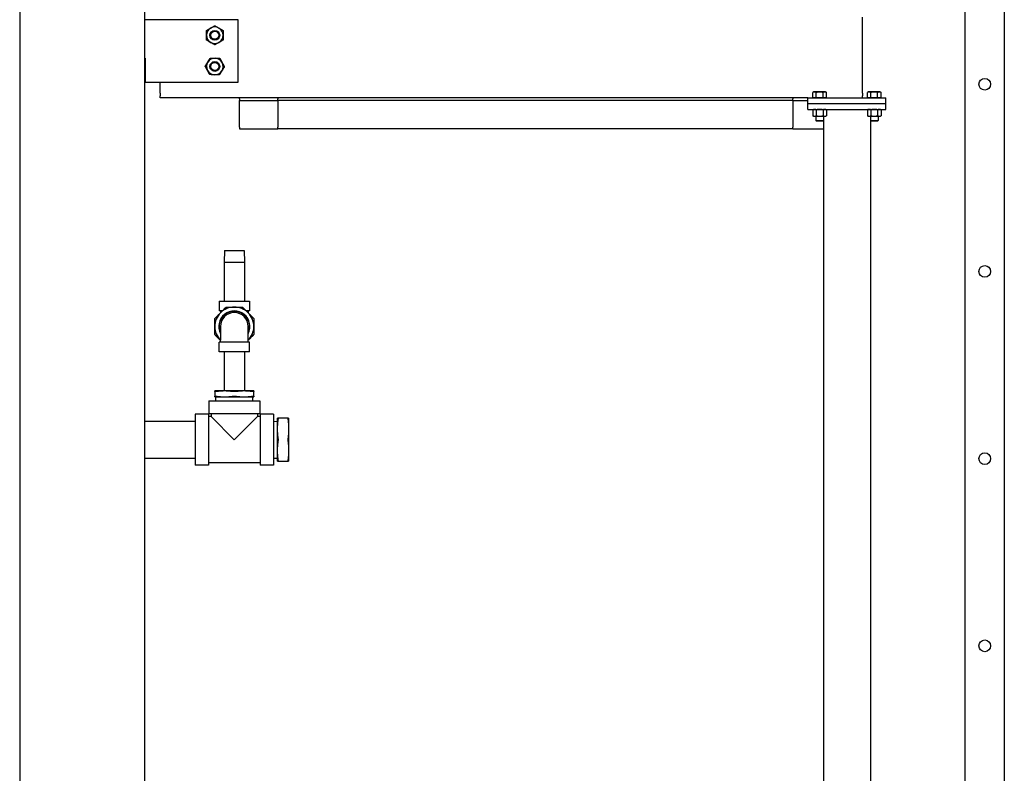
# Model space of a CAD drawing. Header units: inches. Extents: x 18 to 846, y -44 to 561.
# Tile 497 of 642: x 526 to 589, y 141 to 189. Entities that reach past the tile are written whole.
import ezdxf

# ---------------------------------------------------------------- set-up
doc = ezdxf.new("R2010")
doc.units = ezdxf.units.IN
doc.header["$LTSCALE"] = 24
doc.header["$MEASUREMENT"] = 0
doc.layers.add('Visible (ANSI)', color=7, linetype='Continuous', lineweight=30)

msp = doc.modelspace()

# ---------------------------------------------------------------- linework, layer by layer
at = {"layer": 'Visible (ANSI)'}
for p, q in [((534.17843, 254.8315), (534.17843, 106.966)), ((526.17843, 246.8315), (526.17843, 115.966)), ((586.75843, 96.8315), (586.75843, 190.14584)), ((589.25843, 190.14584), (589.25843, 96.8315)), ((540.17843, 189.4565), (534.17843, 189.4565)), ((540.17843, 185.4565), (540.17843, 189.4565)), ((580.17843, 185.3009), (580.17843, 189.6121)), ((534.17843, 186.9815), (534.20843, 186.9815)), ((534.20843, 186.9815), (534.20843, 185.4565)), ((534.20843, 185.4565), (540.17843, 185.4565)), ((535.17843, 185.3009), (535.17843, 185.4565)), ((535.17843, 184.96261), (535.17843, 185.3009)), ((535.17843, 184.74666), (535.17843, 184.96261)), ((580.17843, 184.96261), (580.17843, 185.3009)), ((580.17843, 184.74666), (580.17843, 184.96261)), ((535.17843, 184.74666), (535.17843, 184.57752)), ((535.17843, 184.4565), (535.17843, 184.57752)), ((576.67843, 184.4565), (535.17843, 184.4565)), ((540.25843, 184.3885), (540.25843, 184.4565)), ((540.25843, 184.3885), (540.25843, 184.2685)), ((540.25843, 184.2685), (542.71843, 184.2685)), ((540.25843, 184.0185), (540.25843, 184.2685)), ((542.71843, 184.4565), (542.71843, 184.3885)), ((542.71843, 184.2685), (542.71843, 184.3885)), ((575.71843, 184.2685), (542.71843, 184.2685)), ((542.71843, 184.2685), (542.71843, 184.0185)), ((575.71843, 184.4565), (575.71843, 184.3885)), ((575.71843, 184.2685), (575.71843, 184.3885)), ((575.71843, 184.2685), (575.71843, 184.0185)), ((575.71843, 184.2685), (576.67843, 184.2685)), ((576.67843, 184.0815), (576.67843, 184.4565)), ((576.67843, 184.4565), (581.67843, 184.4565)), ((577.05343, 184.82051), (576.99542, 184.78701)), ((576.99542, 184.45651), (576.99542, 184.78701)), ((577.10367, 184.45651), (576.99542, 184.45651)), ((577.10367, 184.82051), (577.05343, 184.82051)), ((577.05343, 184.45651), (577.05343, 184.4565)), ((577.42843, 184.82051), (577.10367, 184.82051)), ((577.21192, 184.45651), (577.10367, 184.45651)), ((577.21192, 184.45651), (577.21192, 184.78701)), ((577.42843, 184.45651), (577.21192, 184.45651)), ((577.75319, 184.82051), (577.42843, 184.82051)), ((577.64494, 184.45651), (577.42843, 184.45651)), ((577.64494, 184.45651), (577.64494, 184.78701)), ((577.75319, 184.45651), (577.64494, 184.45651)), ((577.80343, 184.82051), (577.75319, 184.82051)), ((577.86144, 184.45651), (577.75319, 184.45651)), ((577.80343, 184.82051), (577.86144, 184.78701)), ((577.80343, 184.45651), (577.80343, 184.4565)), ((577.86144, 184.45651), (577.86144, 184.78701)), ((580.17843, 184.74666), (580.17843, 184.57752)), ((580.17843, 184.4565), (580.17843, 184.57752)), ((580.55343, 184.82051), (580.49542, 184.78701)), ((580.49542, 184.45651), (580.49542, 184.78701)), ((580.60367, 184.45651), (580.49542, 184.45651)), ((580.60367, 184.82051), (580.55343, 184.82051)), ((580.55343, 184.45651), (580.55343, 184.4565)), ((580.92843, 184.82051), (580.60367, 184.82051)), ((580.71192, 184.45651), (580.60367, 184.45651)), ((580.71192, 184.45651), (580.71192, 184.78701)), ((580.92843, 184.45651), (580.71192, 184.45651)), ((581.25319, 184.82051), (580.92843, 184.82051)), ((581.14494, 184.45651), (580.92843, 184.45651)), ((581.14494, 184.45651), (581.14494, 184.78701)), ((581.25319, 184.45651), (581.14494, 184.45651)), ((581.30343, 184.82051), (581.25319, 184.82051)), ((581.36144, 184.45651), (581.25319, 184.45651)), ((581.30343, 184.82051), (581.36144, 184.78701)), ((581.30343, 184.45651), (581.30343, 184.4565)), ((581.36144, 184.45651), (581.36144, 184.78701)), ((581.67843, 184.0815), (581.67843, 184.4565)), ((540.25843, 182.5765), (540.25843, 184.0185)), ((542.71843, 184.0185), (542.71843, 182.5765)), ((575.71843, 184.0185), (575.71843, 182.5765)), ((576.67843, 184.0815), (581.67843, 184.0815)), ((576.67843, 184.0815), (581.67843, 184.0815)), ((576.67843, 183.7065), (576.67843, 184.0815)), ((576.67843, 183.7065), (581.67843, 183.7065)), ((577.05343, 183.7065), (576.99542, 183.67301)), ((576.99542, 183.67301), (576.99542, 183.302)), ((577.21192, 183.67301), (577.21192, 183.302)), ((577.64494, 183.67301), (577.64494, 183.302)), ((577.80343, 183.7065), (577.86144, 183.67301)), ((577.86144, 183.67301), (577.86144, 183.302)), ((580.55343, 183.7065), (580.49542, 183.67301)), ((580.49542, 183.67301), (580.49542, 183.302)), ((580.71192, 183.67301), (580.71192, 183.302)), ((581.14494, 183.67301), (581.14494, 183.302)), ((581.30343, 183.7065), (581.36144, 183.67301)), ((581.36144, 183.67301), (581.36144, 183.302)), ((581.67843, 183.7065), (581.67843, 184.0815)), ((577.05343, 183.2685), (576.99542, 183.302)), ((577.05343, 183.2685), (577.10367, 183.2685)), ((577.10367, 183.2685), (577.42843, 183.2685)), ((577.17843, 183.2685), (577.17843, 183.00227)), ((577.17843, 183.00227), (577.67843, 183.00227)), ((577.22562, 182.9565), (577.17843, 183.00227)), ((577.63124, 182.9565), (577.22562, 182.9565)), ((577.42843, 183.2685), (577.75319, 183.2685)), ((577.63124, 182.9565), (577.67843, 183.00227)), ((577.67843, 183.2685), (577.67843, 183.00227)), ((577.67843, 183.00227), (577.67843, 94.7065)), ((577.75319, 183.2685), (577.80343, 183.2685)), ((577.80343, 183.2685), (577.86144, 183.302)), ((580.55343, 183.2685), (580.49542, 183.302)), ((580.55343, 183.2685), (580.60367, 183.2685)), ((580.60367, 183.2685), (580.92843, 183.2685)), ((580.67843, 183.2685), (580.67843, 183.00227)), ((580.67843, 183.00227), (580.67843, 94.7065)), ((580.67843, 183.00227), (581.17843, 183.00227)), ((580.72562, 182.9565), (580.67843, 183.00227)), ((581.13124, 182.9565), (580.72562, 182.9565)), ((580.92843, 183.2685), (581.25319, 183.2685)), ((581.13124, 182.9565), (581.17843, 183.00227)), ((581.17843, 183.2685), (581.17843, 183.00227)), ((581.25319, 183.2685), (581.30343, 183.2685)), ((581.30343, 183.2685), (581.36144, 183.302)), ((540.25843, 182.5765), (540.25843, 182.4565)), ((540.25843, 182.4565), (542.71843, 182.4565)), ((542.71843, 182.4565), (542.71843, 182.5765)), ((575.71843, 182.4565), (542.71843, 182.4565)), ((575.71843, 182.4565), (575.71843, 182.5765)), ((575.71843, 182.4565), (577.67843, 182.4565)), ((539.29057, 174.66416), (539.27093, 173.91416)), ((539.29057, 174.66416), (540.56629, 174.66416)), ((540.56629, 174.66416), (540.58593, 173.91416)), ((539.27093, 173.91416), (540.58593, 173.91416)), ((539.27093, 173.91416), (539.27093, 171.41416)), ((540.58593, 173.91416), (540.58593, 171.41416)), ((538.95343, 171.41416), (540.90343, 171.41416)), ((538.95343, 171.41416), (538.95343, 170.79416)), ((540.90343, 171.41416), (540.90343, 170.79416)), ((539.17066, 170.79416), (538.95343, 170.79416)), ((539.03843, 170.79416), (539.03843, 170.66192)), ((540.90343, 170.79416), (540.6862, 170.79416)), ((540.81843, 170.79416), (540.81843, 170.66192)), ((539.03843, 169.78915), (539.03843, 168.90416)), ((540.81843, 168.90416), (540.81843, 169.78915)), ((540.90343, 168.77416), (538.95343, 168.77416)), ((538.95343, 168.15416), (538.95343, 168.77416)), ((539.03843, 168.77416), (539.03843, 168.90416)), ((540.81843, 168.77416), (540.81843, 168.90416)), ((540.90343, 168.15416), (540.90343, 168.77416)), ((540.90343, 168.15416), (538.95343, 168.15416)), ((539.27093, 168.15416), (539.27093, 165.65416)), ((540.58593, 168.15416), (540.58593, 165.65416)), ((539.30343, 165.65416), (538.67843, 165.65416)), ((538.67843, 165.616), (538.67843, 165.31731)), ((538.67843, 165.27916), (539.30343, 165.27916)), ((538.75184, 165.02916), (538.74093, 165.27916)), ((540.55343, 165.65416), (539.30343, 165.65416)), ((539.30343, 165.27916), (540.55343, 165.27916)), ((541.17843, 165.65416), (540.55343, 165.65416)), ((540.55343, 165.27916), (541.17843, 165.27916)), ((541.10501, 165.02916), (541.11593, 165.27916)), ((541.17843, 165.31731), (541.17843, 165.616)), ((538.28843, 165.02916), (541.56843, 165.02916)), ((538.28843, 165.02916), (538.28843, 164.18916)), ((541.56843, 165.02916), (541.56843, 164.18916)), ((537.42843, 164.16916), (537.42843, 160.88916)), ((538.26843, 164.16916), (537.42843, 164.16916)), ((538.26843, 164.16916), (538.26843, 160.88916)), ((538.44843, 164.00916), (538.26843, 164.00916)), ((541.56843, 164.18916), (538.28843, 164.18916)), ((538.44843, 164.18916), (538.44843, 164.00916)), ((538.44843, 164.00916), (539.92843, 162.52916)), ((539.92843, 162.52916), (541.40843, 164.00916)), ((541.40843, 164.18916), (541.40843, 164.00916)), ((541.58843, 164.00916), (541.40843, 164.00916)), ((541.58843, 164.16916), (541.58843, 160.88916)), ((542.42843, 164.16916), (541.58843, 164.16916)), ((542.42843, 164.16916), (542.42843, 160.88916)), ((534.17843, 163.71666), (537.42843, 163.71666)), ((542.42843, 163.70574), (542.67843, 163.71666)), ((542.67843, 163.90416), (542.67843, 163.21666)), ((543.38076, 163.90416), (542.72609, 163.90416)), ((543.42843, 163.21666), (543.42843, 163.90416)), ((542.67843, 163.21666), (542.67843, 161.84166)), ((543.42843, 161.84166), (543.42843, 163.21666)), ((542.67843, 161.84166), (542.67843, 161.15416)), ((543.42843, 161.15416), (543.42843, 161.84166)), ((534.17843, 161.34166), (537.42843, 161.34166)), ((538.26843, 160.88916), (537.42843, 160.88916)), ((541.58843, 161.04916), (538.26843, 161.04916)), ((542.42843, 160.88916), (541.58843, 160.88916)), ((542.42843, 161.35257), (542.67843, 161.34166)), ((542.72609, 161.15416), (543.38076, 161.15416))]:
    msp.add_line(p, q, dxfattribs=at)
for centre, radius in [((538.67843, 188.4565), 0.31271), ((538.67843, 188.4565), 0.3125), ((538.67843, 188.4565), 0.25673), ((538.67843, 186.4565), 0.31271), ((538.67843, 186.4565), 0.3125), ((538.67843, 186.4565), 0.25673), ((588.00843, 185.3165), 0.375), ((588.00843, 185.3165), 0.375), ((588.00843, 173.3165), 0.375), ((588.00843, 173.3165), 0.375), ((588.00843, 161.3165), 0.375), ((588.00843, 161.3165), 0.375), ((588.00843, 149.3165), 0.375), ((588.00843, 149.3165), 0.375)]:
    msp.add_circle(centre, radius, dxfattribs=at)
for centre, radius, start, end in [((538.67843, 188.4565), 0.531, 120, 180), ((538.67843, 188.4565), 0.531, 60, 120), ((538.67843, 188.4565), 0.531, 0, 60), ((538.67843, 188.4565), 0.531, 180, 240), ((538.67843, 188.4565), 0.531, 240, 300), ((538.67843, 188.4565), 0.531, 300, 0), ((538.67843, 186.4565), 0.531, 148.4077565, 208.4077565), ((538.67843, 186.4565), 0.531, 88.4077565, 148.4077565), ((538.67843, 186.4565), 0.531, 28.4077565, 88.4077565), ((538.67843, 186.4565), 0.531, 208.4077565, 268.4077565), ((538.67843, 186.4565), 0.531, 268.4077565, 328.4077565), ((538.67843, 186.4565), 0.531, 328.4077565, 28.4077565), ((539.92843, 169.78416), 1.25, 90, 135), ((539.92843, 169.78416), 1.25, 45, 90), ((539.92843, 169.78416), 1.25, 135, 180), ((539.92843, 169.78416), 1, 332.8732469, 207.1267531), ((539.92843, 169.78416), 0.975, 335.8980827, 204.1019173), ((539.92843, 169.78416), 1.25, 0, 45), ((539.92843, 169.78416), 1.25, 180, 224.6021253), ((539.92843, 169.78416), 1.25, 315.3978747, 0)]:
    msp.add_arc(centre, radius, start, end, dxfattribs=at)
msp.add_ellipse((539.92843, 169.78915), major_axis=(0.89, 0), ratio=0.99999962, start_param=0, end_param=3.14159265, dxfattribs=at)
for points, weights in [([(538.14743, 188.76308), (538.28971, 188.84522), (538.41293, 188.91636)], [1, 1.0379548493, 1]), ([(538.14743, 188.4565), (538.14743, 188.59878), (538.14743, 188.76308)], [1, 1.0379548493, 1]), ([(538.41293, 188.91636), (538.53615, 188.9875), (538.67843, 189.06965)], [1, 1.0379548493, 1]), ([(538.67843, 189.06965), (538.82071, 188.9875), (538.94393, 188.91636)], [1, 1.0379548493, 1]), ([(538.94393, 188.91636), (539.06715, 188.84522), (539.20943, 188.76308)], [1, 1.0379548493, 1]), ([(539.20943, 188.76308), (539.20943, 188.59878), (539.20943, 188.4565)], [1, 1.0379548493, 1]), ([(538.14743, 188.14993), (538.14743, 188.31422), (538.14743, 188.4565)], [1, 1.0379548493, 1]), ([(538.41293, 187.99664), (538.28971, 188.06778), (538.14743, 188.14993)], [1, 1.0379548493, 1]), ([(538.67843, 187.84336), (538.53615, 187.9255), (538.41293, 187.99664)], [1, 1.0379548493, 1]), ([(538.94393, 187.99664), (538.82071, 187.9255), (538.67843, 187.84336)], [1, 1.0379548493, 1]), ([(539.20943, 188.14993), (539.06715, 188.06778), (538.94393, 187.99664)], [1, 1.0379548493, 1]), ([(539.20943, 188.4565), (539.20943, 188.31422), (539.20943, 188.14993)], [1, 1.0379548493, 1]), ([(538.06552, 186.47354), (538.15159, 186.61348), (538.22612, 186.73468)], [1, 1.0379548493, 1]), ([(538.22612, 186.73468), (538.30066, 186.85587), (538.38673, 186.99582)], [1, 1.0379548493, 1]), ([(538.38673, 186.99582), (538.55096, 186.99125), (538.69318, 186.9873)], [1, 1.0379548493, 1]), ([(538.69318, 186.9873), (538.83541, 186.98334), (538.99964, 186.97878)], [1, 1.0379548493, 1]), ([(538.99964, 186.97878), (539.0778, 186.83427), (539.14549, 186.70912)], [1, 1.0379548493, 1]), ([(538.21137, 186.20388), (538.14368, 186.32903), (538.06552, 186.47354)], [1, 1.0379548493, 1]), ([(538.35722, 185.93423), (538.27906, 186.07873), (538.21137, 186.20388)], [1, 1.0379548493, 1]), ([(539.13073, 186.17833), (539.0562, 186.05713), (538.97013, 185.91719)], [1, 1.0379548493, 1]), ([(539.29134, 186.43947), (539.20527, 186.29952), (539.13073, 186.17833)], [1, 1.0379548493, 1]), ([(539.14549, 186.70912), (539.21318, 186.58397), (539.29134, 186.43947)], [1, 1.0379548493, 1]), ([(538.66367, 185.92571), (538.52145, 185.92966), (538.35722, 185.93423)], [1, 1.0379548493, 1]), ([(538.97013, 185.91719), (538.8059, 185.92175), (538.66367, 185.92571)], [1, 1.0379548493, 1]), ([(577.10367, 184.82051), (577.05343, 184.82051), (576.99542, 184.78701)], [1, 1.0379548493, 1]), ([(577.21192, 184.78701), (577.15391, 184.82051), (577.10367, 184.82051)], [1, 1.0379548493, 1]), ([(577.42843, 184.82051), (577.32795, 184.82051), (577.21192, 184.78701)], [1, 1.0379548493, 1]), ([(577.64494, 184.78701), (577.52891, 184.82051), (577.42843, 184.82051)], [1, 1.0379548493, 1]), ([(577.75319, 184.82051), (577.70295, 184.82051), (577.64494, 184.78701)], [1, 1.0379548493, 1]), ([(577.86144, 184.78701), (577.80343, 184.82051), (577.75319, 184.82051)], [1, 1.0379548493, 1]), ([(580.60367, 184.82051), (580.55343, 184.82051), (580.49542, 184.78701)], [1, 1.0379548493, 1]), ([(580.71192, 184.78701), (580.65391, 184.82051), (580.60367, 184.82051)], [1, 1.0379548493, 1]), ([(580.92843, 184.82051), (580.82795, 184.82051), (580.71192, 184.78701)], [1, 1.0379548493, 1]), ([(581.14494, 184.78701), (581.02891, 184.82051), (580.92843, 184.82051)], [1, 1.0379548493, 1]), ([(581.25319, 184.82051), (581.20295, 184.82051), (581.14494, 184.78701)], [1, 1.0379548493, 1]), ([(581.36144, 184.78701), (581.30343, 184.82051), (581.25319, 184.82051)], [1, 1.0379548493, 1]), ([(577.10367, 183.7065), (577.05343, 183.7065), (576.99542, 183.67301)], [1, 1.0379548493, 1]), ([(577.21192, 183.67301), (577.15391, 183.7065), (577.10367, 183.7065)], [1, 1.0379548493, 1]), ([(577.42843, 183.7065), (577.32795, 183.7065), (577.21192, 183.67301)], [1, 1.0379548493, 1]), ([(577.64494, 183.67301), (577.52891, 183.7065), (577.42843, 183.7065)], [1, 1.0379548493, 1]), ([(577.75319, 183.7065), (577.70295, 183.7065), (577.64494, 183.67301)], [1, 1.0379548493, 1]), ([(577.86144, 183.67301), (577.80343, 183.7065), (577.75319, 183.7065)], [1, 1.0379548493, 1]), ([(580.60367, 183.7065), (580.55343, 183.7065), (580.49542, 183.67301)], [1, 1.0379548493, 1]), ([(580.71192, 183.67301), (580.65391, 183.7065), (580.60367, 183.7065)], [1, 1.0379548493, 1]), ([(580.92843, 183.7065), (580.82795, 183.7065), (580.71192, 183.67301)], [1, 1.0379548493, 1]), ([(581.14494, 183.67301), (581.02891, 183.7065), (580.92843, 183.7065)], [1, 1.0379548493, 1]), ([(581.25319, 183.7065), (581.20295, 183.7065), (581.14494, 183.67301)], [1, 1.0379548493, 1]), ([(581.36144, 183.67301), (581.30343, 183.7065), (581.25319, 183.7065)], [1, 1.0379548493, 1]), ([(576.99542, 183.302), (577.05343, 183.2685), (577.10367, 183.2685)], [1, 1.0379548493, 1]), ([(577.10367, 183.2685), (577.15391, 183.2685), (577.21192, 183.302)], [1, 1.0379548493, 1]), ([(577.21192, 183.302), (577.32795, 183.2685), (577.42843, 183.2685)], [1, 1.0379548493, 1]), ([(577.42843, 183.2685), (577.52891, 183.2685), (577.64494, 183.302)], [1, 1.0379548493, 1]), ([(577.64494, 183.302), (577.70295, 183.2685), (577.75319, 183.2685)], [1, 1.0379548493, 1]), ([(577.75319, 183.2685), (577.80343, 183.2685), (577.86144, 183.302)], [1, 1.0379548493, 1]), ([(580.49542, 183.302), (580.55343, 183.2685), (580.60367, 183.2685)], [1, 1.0379548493, 1]), ([(580.60367, 183.2685), (580.65391, 183.2685), (580.71192, 183.302)], [1, 1.0379548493, 1]), ([(580.71192, 183.302), (580.82795, 183.2685), (580.92843, 183.2685)], [1, 1.0379548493, 1]), ([(580.92843, 183.2685), (581.02891, 183.2685), (581.14494, 183.302)], [1, 1.0379548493, 1]), ([(581.14494, 183.302), (581.20295, 183.2685), (581.25319, 183.2685)], [1, 1.0379548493, 1]), ([(581.25319, 183.2685), (581.30343, 183.2685), (581.36144, 183.302)], [1, 1.0379548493, 1]), ([(539.04455, 170.66804), (539.20394, 170.82743), (539.37405, 170.99754)], [1, 1.05512060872, 1.07707509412]), ([(539.46244, 171.03416), (539.70301, 171.03416), (539.92843, 171.03416)], [1.07707509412, 1.05512060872, 1]), ([(539.92843, 171.03416), (540.15385, 171.03416), (540.39442, 171.03416)], [1, 1.05512060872, 1.07707509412]), ([(540.48281, 170.99754), (540.65292, 170.82743), (540.81231, 170.66804)], [1.07707509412, 1.05512060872, 1]), ([(538.71504, 170.33853), (538.88515, 170.50864), (539.04455, 170.66804)], [1.07707509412, 1.05512060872, 1]), ([(540.81231, 170.66804), (540.97171, 170.50864), (541.14182, 170.33853)], [1, 1.05512060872, 1.07707509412]), ([(538.67843, 169.78416), (538.67843, 170.00957), (538.67843, 170.25015)], [1, 1.05512060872, 1.07707509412]), ([(538.67843, 169.31816), (538.67843, 169.55874), (538.67843, 169.78416)], [1.07707509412, 1.05512060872, 1]), ([(541.17843, 170.25015), (541.17843, 170.00957), (541.17843, 169.78416)], [1.07707509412, 1.05512060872, 1]), ([(541.17843, 169.78416), (541.17843, 169.55874), (541.17843, 169.31816)], [1, 1.05512060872, 1.07707509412]), ([(539.03843, 168.90639), (538.88199, 169.06283), (538.71504, 169.22978)], [1.00199566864, 1.0555202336, 1.07707509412]), ([(541.14182, 169.22978), (540.97487, 169.06283), (540.81843, 168.90639)], [1.07707509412, 1.0555202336, 1.00199566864]), ([(538.67843, 165.616), (538.67843, 165.65416), (538.67843, 165.65416)], [1.10285189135, 1.0796639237, 1]), ([(538.67843, 165.27916), (538.67843, 165.27916), (538.67843, 165.31731)], [1, 1.0796639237, 1.10285189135]), ([(539.30343, 165.65416), (539.05212, 165.65416), (538.77218, 165.616)], [1, 1.0796639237, 1.10285189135]), ([(538.77218, 165.31731), (539.05212, 165.27916), (539.30343, 165.27916)], [1.10285189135, 1.0796639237, 1]), ([(539.83468, 165.616), (539.55474, 165.65416), (539.30343, 165.65416)], [1.10285189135, 1.0796639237, 1]), ([(539.30343, 165.27916), (539.55474, 165.27916), (539.83468, 165.31731)], [1, 1.0796639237, 1.10285189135]), ([(540.55343, 165.65416), (540.30212, 165.65416), (540.02218, 165.616)], [1, 1.0796639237, 1.10285189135]), ([(540.02218, 165.31731), (540.30212, 165.27916), (540.55343, 165.27916)], [1.10285189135, 1.0796639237, 1]), ([(541.08468, 165.616), (540.80474, 165.65416), (540.55343, 165.65416)], [1.10285189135, 1.0796639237, 1]), ([(540.55343, 165.27916), (540.80474, 165.27916), (541.08468, 165.31731)], [1, 1.0796639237, 1.10285189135]), ([(541.17843, 165.65416), (541.17843, 165.65416), (541.17843, 165.616)], [1, 1.0796639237, 1.10285189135]), ([(541.17843, 165.31731), (541.17843, 165.27916), (541.17843, 165.27916)], [1.10285189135, 1.0796639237, 1]), ([(542.67843, 163.90416), (542.67843, 163.90416), (542.72609, 163.90416)], [1, 1.05302826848, 1.0414979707]), ([(542.72609, 163.84166), (542.67843, 163.51017), (542.67843, 163.21666)], [1.0414979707, 1.05302826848, 1]), ([(543.38076, 163.90416), (543.42843, 163.90416), (543.42843, 163.90416)], [1.0414979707, 1.05302826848, 1]), ([(543.42843, 163.21666), (543.42843, 163.51017), (543.38076, 163.84166)], [1, 1.05302826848, 1.0414979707]), ([(542.67843, 163.21666), (542.67843, 162.92314), (542.72609, 162.59166)], [1, 1.05302826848, 1.0414979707]), ([(543.38076, 162.59166), (543.42843, 162.92314), (543.42843, 163.21666)], [1.0414979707, 1.05302826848, 1]), ([(542.72609, 162.46666), (542.67843, 162.13517), (542.67843, 161.84166)], [1.0414979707, 1.05302826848, 1]), ([(543.42843, 161.84166), (543.42843, 162.13517), (543.38076, 162.46666)], [1, 1.05302826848, 1.0414979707]), ([(542.67843, 161.84166), (542.67843, 161.54814), (542.72609, 161.21666)], [1, 1.05302826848, 1.0414979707]), ([(543.38076, 161.21666), (543.42843, 161.54814), (543.42843, 161.84166)], [1.0414979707, 1.05302826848, 1]), ([(542.72609, 161.15416), (542.67843, 161.15416), (542.67843, 161.15416)], [1.0414979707, 1.05302826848, 1]), ([(543.42843, 161.15416), (543.42843, 161.15416), (543.38076, 161.15416)], [1, 1.05302826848, 1.0414979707])]:
    msp.add_rational_spline(points, weights, degree=2, dxfattribs=at)
for points, knots in [([(539.37405, 170.99754), (539.3858, 171.0093), (539.40001, 171.0186), (539.42919, 171.03068), (539.44582, 171.03416), (539.46244, 171.03416)], [1.299728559, 1.299728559, 1.299728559, 1.299728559, 1.420078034, 1.420078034, 1.540427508, 1.540427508, 1.540427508, 1.540427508]), ([(540.39442, 171.03416), (540.41104, 171.03416), (540.42766, 171.03068), (540.45685, 171.0186), (540.47105, 171.0093), (540.48281, 170.99754)], [1.299728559, 1.299728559, 1.299728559, 1.299728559, 1.420078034, 1.420078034, 1.540427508, 1.540427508, 1.540427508, 1.540427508]), ([(538.67843, 170.25015), (538.67843, 170.26677), (538.6819, 170.28339), (538.69399, 170.31257), (538.70329, 170.32678), (538.71504, 170.33853)], [1.299728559, 1.299728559, 1.299728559, 1.299728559, 1.420078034, 1.420078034, 1.540427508, 1.540427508, 1.540427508, 1.540427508]), ([(541.14182, 170.33853), (541.15357, 170.32678), (541.16287, 170.31257), (541.17496, 170.28339), (541.17843, 170.26677), (541.17843, 170.25015)], [0.397039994, 0.397039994, 0.397039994, 0.397039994, 0.517389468, 0.517389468, 0.637738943, 0.637738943, 0.637738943, 0.637738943]), ([(538.71504, 169.22978), (538.70329, 169.24153), (538.69399, 169.25574), (538.6819, 169.28492), (538.67843, 169.30154), (538.67843, 169.31816)], [1.299728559, 1.299728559, 1.299728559, 1.299728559, 1.420078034, 1.420078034, 1.540427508, 1.540427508, 1.540427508, 1.540427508]), ([(541.17843, 169.31816), (541.17843, 169.30154), (541.17496, 169.28492), (541.16287, 169.25574), (541.15357, 169.24153), (541.14182, 169.22978)], [1.299728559, 1.299728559, 1.299728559, 1.299728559, 1.420078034, 1.420078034, 1.540427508, 1.540427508, 1.540427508, 1.540427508]), ([(538.77218, 165.616), (538.76727, 165.61533), (538.76248, 165.61471), (538.73545, 165.61145), (538.71662, 165.61011), (538.69048, 165.61011), (538.68169, 165.61145), (538.67869, 165.61471), (538.67843, 165.61533), (538.67843, 165.616)], [1.877642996, 1.877642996, 1.877642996, 1.877642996, 1.919001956, 1.919001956, 2.118233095, 2.118233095, 2.317464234, 2.317464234, 2.358823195, 2.358823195, 2.358823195, 2.358823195]), ([(538.67843, 165.31731), (538.67843, 165.31798), (538.67869, 165.3186), (538.68169, 165.32186), (538.69048, 165.3232), (538.71662, 165.3232), (538.73545, 165.32186), (538.76248, 165.3186), (538.76727, 165.31798), (538.77218, 165.31731)], [0.564368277, 0.564368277, 0.564368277, 0.564368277, 0.605727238, 0.605727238, 0.804958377, 0.804958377, 1.004189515, 1.004189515, 1.045548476, 1.045548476, 1.045548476, 1.045548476]), ([(540.02218, 165.616), (540.01727, 165.61533), (540.01222, 165.61471), (539.98219, 165.61145), (539.95457, 165.61011), (539.90228, 165.61011), (539.87467, 165.61145), (539.84464, 165.61471), (539.83959, 165.61533), (539.83468, 165.616)], [1.877642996, 1.877642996, 1.877642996, 1.877642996, 1.919001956, 1.919001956, 2.118233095, 2.118233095, 2.317464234, 2.317464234, 2.358823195, 2.358823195, 2.358823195, 2.358823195]), ([(539.83468, 165.31731), (539.83959, 165.31798), (539.84464, 165.3186), (539.87467, 165.32186), (539.90228, 165.3232), (539.95457, 165.3232), (539.98219, 165.32186), (540.01222, 165.3186), (540.01727, 165.31798), (540.02218, 165.31731)], [0.564368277, 0.564368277, 0.564368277, 0.564368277, 0.605727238, 0.605727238, 0.804958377, 0.804958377, 1.004189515, 1.004189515, 1.045548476, 1.045548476, 1.045548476, 1.045548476]), ([(541.17843, 165.616), (541.17843, 165.61533), (541.17817, 165.61471), (541.17517, 165.61145), (541.16638, 165.61011), (541.14024, 165.61011), (541.12141, 165.61145), (541.09438, 165.61471), (541.08959, 165.61533), (541.08468, 165.616)], [1.877642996, 1.877642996, 1.877642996, 1.877642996, 1.919001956, 1.919001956, 2.118233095, 2.118233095, 2.317464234, 2.317464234, 2.358823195, 2.358823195, 2.358823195, 2.358823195]), ([(541.08468, 165.31731), (541.08959, 165.31798), (541.09438, 165.3186), (541.12141, 165.32186), (541.14024, 165.3232), (541.16638, 165.3232), (541.17517, 165.32186), (541.17817, 165.3186), (541.17843, 165.31798), (541.17843, 165.31731)], [0.564368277, 0.564368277, 0.564368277, 0.564368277, 0.605727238, 0.605727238, 0.804958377, 0.804958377, 1.004189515, 1.004189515, 1.045548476, 1.045548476, 1.045548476, 1.045548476]), ([(542.72609, 163.90416), (542.72665, 163.90416), (542.72716, 163.90391), (542.72937, 163.90155), (542.73024, 163.89577), (542.73024, 163.87905), (542.72937, 163.8671), (542.72716, 163.84929), (542.72665, 163.84552), (542.72609, 163.84166)], [0.354915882, 0.354915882, 0.354915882, 0.354915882, 0.387474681, 0.387474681, 0.514911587, 0.514911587, 0.642348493, 0.642348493, 0.674907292, 0.674907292, 0.674907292, 0.674907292]), ([(543.38076, 163.84166), (543.38021, 163.84552), (543.3797, 163.84929), (543.37749, 163.8671), (543.37661, 163.87905), (543.37661, 163.89577), (543.37749, 163.90155), (543.3797, 163.90391), (543.38021, 163.90416), (543.38076, 163.90416)], [-0.674907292, -0.674907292, -0.674907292, -0.674907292, -0.642348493, -0.642348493, -0.514911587, -0.514911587, -0.387474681, -0.387474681, -0.354915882, -0.354915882, -0.354915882, -0.354915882]), ([(542.72609, 162.59166), (542.72665, 162.58779), (542.72716, 162.58378), (542.72937, 162.5636), (542.73024, 162.54588), (542.73024, 162.51243), (542.72937, 162.49471), (542.72716, 162.47453), (542.72665, 162.47052), (542.72609, 162.46666)], [0.354915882, 0.354915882, 0.354915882, 0.354915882, 0.387474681, 0.387474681, 0.514911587, 0.514911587, 0.642348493, 0.642348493, 0.674907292, 0.674907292, 0.674907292, 0.674907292]), ([(543.38076, 162.46666), (543.38021, 162.47052), (543.3797, 162.47453), (543.37749, 162.49471), (543.37661, 162.51243), (543.37661, 162.54588), (543.37749, 162.5636), (543.3797, 162.58378), (543.38021, 162.58779), (543.38076, 162.59166)], [-0.674907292, -0.674907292, -0.674907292, -0.674907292, -0.642348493, -0.642348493, -0.514911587, -0.514911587, -0.387474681, -0.387474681, -0.354915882, -0.354915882, -0.354915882, -0.354915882]), ([(542.72609, 161.21666), (542.72665, 161.21279), (542.72716, 161.20902), (542.72937, 161.19121), (542.73024, 161.17926), (542.73024, 161.16254), (542.72937, 161.15676), (542.72716, 161.1544), (542.72665, 161.15416), (542.72609, 161.15416)], [0.354915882, 0.354915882, 0.354915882, 0.354915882, 0.387474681, 0.387474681, 0.514911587, 0.514911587, 0.642348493, 0.642348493, 0.674907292, 0.674907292, 0.674907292, 0.674907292]), ([(543.38076, 161.15416), (543.38021, 161.15416), (543.3797, 161.1544), (543.37749, 161.15676), (543.37661, 161.16254), (543.37661, 161.17926), (543.37749, 161.19121), (543.3797, 161.20902), (543.38021, 161.21279), (543.38076, 161.21666)], [-0.674907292, -0.674907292, -0.674907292, -0.674907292, -0.642348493, -0.642348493, -0.514911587, -0.514911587, -0.387474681, -0.387474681, -0.354915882, -0.354915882, -0.354915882, -0.354915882])]:
    msp.add_open_spline(points, degree=3, knots=knots, dxfattribs=at)

doc.saveas('drawing.dxf')
